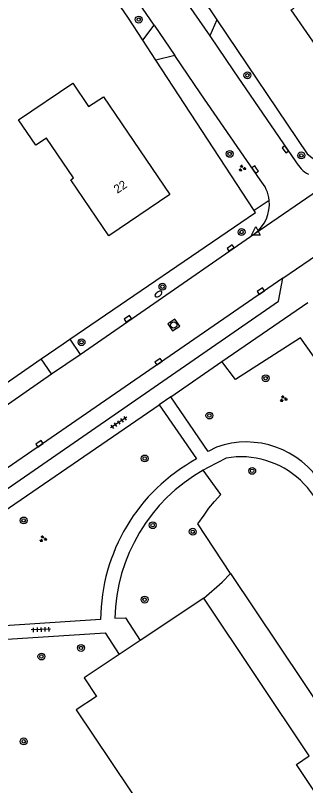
# Model space of a CAD drawing. Extents: x 137999 to 141000, y 397500 to 400501.
# Drawn here: x 138108.9 to 138142.6, y 399681 to 399770.7 of the extents above; entities that cross this region are included whole.
import ezdxf

# ---------------------------------------------------------------- set-up
doc = ezdxf.new("R2010")
doc.units = 0
for name, color, linetype in [('gg-afsc-erfafscheiding', 7, 'Continuous'), ('gg-anno-huisnummerreeks BGT', 7, 'Continuous'), ('gg-bbg-gedigitaliseerde bebouwing', 7, 'Continuous'), ('gg-bbg-hoofdgebouw', 7, 'Continuous'), ('gg-knt-verharding', 7, 'Continuous'), ('gg-knt-verharding nz', 7, 'Continuous'), ('gt-grn-groengrens', 7, 'Continuous'), ('gt-grn-weggrens', 7, 'Continuous'), ('gt-symb-boom', 7, 'Continuous'), ('gt-symb-brandkraan', 7, 'Continuous'), ('gt-symb-groenvak', 7, 'Continuous'), ('gt-symb-kolk', 7, 'Continuous'), ('gt-symb-rioolschacht', 7, 'Continuous'), ('gt-symb-tegel verharding', 7, 'Continuous'), ('gt-symb-waterafsluiter', 7, 'Continuous')]:
    doc.layers.add(name, color=color, linetype=linetype)

# ---------------------------------------------------------------- blocks, each defined once
blk = doc.blocks.new('gt0-BOOM')
at = {"layer": 'gt-symb-boom'}
for radius in [0.4, 0.2]:
    blk.add_circle((0, 0), radius, dxfattribs=at)
blk = doc.blocks.new('gt0-GRVAK')
at = {"layer": 'gt-symb-groenvak'}
for p, q in [((-0.11, 0.189), (-0.228, 0.24)), ((-0.182, 0.153), (0.088, 0.153)), ((-0.091, 0.211), (-0.156, 0.322)), ((-0.047, 0.214), (-0.047, 0.393)), ((-0.004, 0.211), (0.061, 0.322)), ((0.015, 0.189), (0.133, 0.24)), ((0.262, -0.052), (0.197, 0.059)), ((0.305, -0.049), (0.305, 0.13)), ((0.349, -0.052), (0.414, 0.059)), ((-0.245, -0.228), (-0.363, -0.177)), ((-0.318, -0.264), (-0.047, -0.264)), ((-0.226, -0.206), (-0.291, -0.095)), ((-0.183, -0.203), (-0.183, -0.024)), ((-0.139, -0.206), (-0.074, -0.095)), ((-0.12, -0.228), (-0.002, -0.177)), ((0.243, -0.074), (0.125, -0.023)), ((0.17, -0.11), (0.441, -0.11)), ((0.368, -0.074), (0.486, -0.023))]:
    blk.add_line(p, q, dxfattribs=at)
blk = doc.blocks.new('gt0-KOLK')
at = {"layer": 'gt-symb-kolk'}
blk.add_lwpolyline([(0, 0), (0.375, 0), (0.375, 0.4), (-0.375, 0.4), (-0.375, 0), (0, 0)], dxfattribs=at)
blk = doc.blocks.new('gt0-WAFSL')
at = {"layer": 'gt-symb-waterafsluiter'}
for p, q in [((-0.5, -0.333), (0, 0.667)), ((0, 0.667), (0.5, -0.333)), ((0.5, -0.333), (-0.5, -0.333))]:
    blk.add_line(p, q, dxfattribs=at)
blk = doc.blocks.new('gt0-BR')
at = {"layer": 'gt-symb-brandkraan'}
for centre, radius, start, end in [((-0.244, 0), 0.206, 107.56694, 252.43307), ((0.599, -2.664), 3, 106.89205, 107.56694), ((0, -0.691), 0.938, 73.10799, 106.89205), ((-0.599, -2.664), 3, 72.43309, 73.10799), ((0.244, 0), 0.206, 287.56695, 72.43309), ((0.599, 2.664), 3, 252.43307, 253.10797), ((0, 0.691), 0.938, 253.10797, 286.89206), ((-0.599, 2.664), 3, 286.89206, 287.56695)]:
    blk.add_arc(centre, radius, start, end, dxfattribs=at)
blk = doc.blocks.new('gt0-RS')
at = {"layer": 'gt-symb-rioolschacht'}
blk.add_lwpolyline([(-0.5, -0.5), (0.5, -0.5), (0.5, 0.5), (-0.5, 0.5)], close=True, dxfattribs=at)
blk.add_circle((0, 0), 0.375, dxfattribs=at)
blk = doc.blocks.new('gt0-TEG1')
at = {"layer": 'gt-symb-tegel verharding'}
for p, q in [((-1.125, 0), (1.125, 0)), ((-0.9, -0.25), (-0.9, 0.25)), ((-0.45, -0.25), (-0.45, 0.25)), ((0, -0.25), (0, 0.25)), ((0.45, -0.25), (0.45, 0.25)), ((0.9, -0.25), (0.9, 0.25))]:
    blk.add_line(p, q, dxfattribs=at)

msp = doc.modelspace()

# ---------------------------------------------------------------- linework, layer by layer
at = {"layer": 'gg-afsc-erfafscheiding'}
for p, q in [((138129.838, 399773.855), (138132.32, 399770.165)), ((138125.23, 399765.453), (138123.71, 399767.782)), ((138136.65, 399747.964), (138125.23, 399765.453)), ((138114.42, 399732.434), (138115.202, 399732.968)), ((138094.223, 399718.522), (138111.881, 399730.677))]:
    msp.add_line(p, q, dxfattribs=at)
for points in [[(138123.71, 399767.782), (138122.026, 399770.36), (138108.788, 399789.727)], [(138132.32, 399770.165), (138142.811, 399754.577), (138144.078, 399753.549), (138145.144, 399753.657)], [(138115.202, 399732.968), (138136.812, 399747.716), (138136.65, 399747.964)]]:
    msp.add_lwpolyline(points, dxfattribs=at)
at = {"layer": 'gg-bbg-gedigitaliseerde bebouwing'}
msp.add_lwpolyline([(138119.76, 399745), (138115.326, 399751.533), (138115.651, 399751.753), (138112.501, 399756.406), (138111.246, 399755.557), (138109.243, 399758.515), (138115.55, 399762.78)], dxfattribs=at)
at = {"layer": 'gg-bbg-hoofdgebouw'}
for p, q in [((138130.8, 399702.83), (138123.394, 399697.894)), ((138123.394, 399697.894), (138120.929, 399696.252))]:
    msp.add_line(p, q, dxfattribs=at)
for points in [[(138144.92, 399783.07), (138146.91, 399780.15), (138145.43, 399779.14), (138153.1, 399767.97), (138146.42, 399763.4), (138140.97, 399771.32), (138141.3, 399771.54), (138138.94, 399774.99), (138140.5, 399776.1), (138138.69, 399778.81), (138144.92, 399783.07)], [(138115.55, 399762.78), (138117.39, 399760.06), (138119.13, 399761.22), (138126.85, 399749.82), (138119.76, 399745)], [(138161.56, 399653.48), (138141.57, 399683.45), (138143.06, 399684.45), (138130.8, 399702.83)], [(138120.929, 399696.252), (138116.86, 399693.54), (138118.3, 399691.39), (138115.96, 399689.83), (138124.26, 399677.44), (138125.43, 399678.23), (138127.7, 399674.82), (138125.01, 399673.02), (138145.03, 399643.07), (138143.49, 399642.08), (138144.4, 399640.65)]]:
    msp.add_lwpolyline(points, dxfattribs=at)
at = {"layer": 'gg-knt-verharding'}
for p, q in [((138125.03, 399769.546), (138110.435, 399790.856)), ((138123.71, 399767.782), (138125.03, 399769.546)), ((138132.32, 399770.165), (138131.473, 399768.312)), ((138131.473, 399768.312), (138134.244, 399764.22)), ((138127.427, 399766.007), (138125.23, 399765.453)), ((138130.437, 399761.552), (138127.427, 399766.007)), ((138134.244, 399764.22), (138141.501, 399753.639)), ((138137.34, 399751.53), (138130.437, 399761.552)), ((138139.974, 399740.081), (138152.533, 399748.743)), ((138123.97, 399736.45), (138136.711, 399745.281)), ((138132.901, 399730.364), (138142.9, 399737.26)), ((138116.406, 399731.18), (138123.97, 399736.45)), ((138115.202, 399732.968), (138116.406, 399731.18)), ((138111.881, 399730.677), (138114.42, 399732.434)), ((138113.077, 399728.927), (138111.881, 399730.677)), ((138126.95, 399726.26), (138132.901, 399730.364)), ((138102.958, 399721.931), (138113.077, 399728.927)), ((138072.681, 399689.055), (138125.61, 399725.35)), ((138125.61, 399725.35), (138129.93, 399719.03)), ((138118.79, 399700.354), (138107.62, 399699.62))]:
    msp.add_line(p, q, dxfattribs=at)
for points in [[(138080.98, 399696.94), (138139.487, 399737.403), (138139.974, 399740.081)], [(138132.274, 399720.422), (138131.31, 399719.9), (138126.95, 399726.26)], [(138133.4, 399719.13), (138131.293, 399718.047), (138130.713, 399717.729)], [(138120.44, 399700.48), (138121.68, 399700.55), (138123.394, 399697.894)], [(138107.919, 399698.03), (138119.3, 399698.77), (138120.929, 399696.252)]]:
    msp.add_lwpolyline(points, dxfattribs=at)
for centre, radius, start, end in [((138144.823, 399755.496), 3.806, 209.21231, 240.47158), ((138134.155, 399748.692), 4.266, 5.96444, 41.7028), ((138134.158, 399748.695), 4.263, 306.7923, 5.92711), ((138135.708, 399710.622), 10.385, 31.83973, 109.31053), ((138135.135, 399709.214), 10.066, 353.72501, 99.92445), ((138140.261, 399700.207), 21.471, 118.75989, 179.60902), ((138140.79, 399700.044), 20.355, 119.6742, 178.77222)]:
    msp.add_arc(centre, radius, start, end, dxfattribs=at)
at = {"layer": 'gg-knt-verharding nz'}
for p, q in [((138127.748, 399773.755), (138131.473, 399768.312)), ((138125.03, 399769.546), (138127.427, 399766.007)), ((138139.974, 399740.081), (138106.429, 399716.945)), ((138113.077, 399728.927), (138116.406, 399731.18))]:
    msp.add_line(p, q, dxfattribs=at)
at = {"layer": 'gt-grn-groengrens'}
msp.add_line((138138.398, 399749.135), (138136.65, 399747.964), dxfattribs=at)
for points in [[(138148.878, 399728.24), (138146.582, 399726.74), (138142.026, 399733.139), (138134.482, 399728.279), (138132.901, 399730.364)], [(138133.883, 399705.706), (138130.1, 399711.497), (138130.848, 399712.473), (138131.368, 399713.286), (138132.018, 399714.066), (138132.766, 399714.912), (138130.713, 399717.729)], [(138130.8, 399702.83), (138132.943, 399704.671), (138133.883, 399705.706)], [(138133.883, 399705.706), (138164.851, 399659.381), (138179.948, 399669.174)]]:
    msp.add_lwpolyline(points, dxfattribs=at)
at = {"layer": 'gt-grn-weggrens'}
for p, q in [((138136.711, 399745.281), (138146.964, 399752.356)), ((138126.95, 399726.26), (138125.61, 399725.35))]:
    msp.add_line(p, q, dxfattribs=at)

# ---------------------------------------------------------------- block references
at = {"layer": 'gt-symb-boom'}
for p in [(138123.226, 399770.194), (138135.865, 399763.709), (138133.8, 399754.557), (138142.128, 399754.382), (138135.182, 399745.457), (138125.983, 399739.095), (138116.571, 399732.627), (138137.988, 399728.427), (138131.445, 399724.092), (138123.919, 399719.092), (138136.417, 399717.646), (138109.846, 399711.873), (138124.848, 399711.319), (138129.507, 399710.559), (138123.903, 399702.649), (138116.513, 399697.029), (138111.907, 399696.029), (138109.849, 399686.149)]:
    msp.add_blockref('gt0-BOOM', p, dxfattribs=at)
at = {"layer": 'gt-symb-brandkraan', "rotation": -145.88093715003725}
msp.add_blockref('gt0-BR', (138125.519, 399738.23), dxfattribs=at)
at = {"layer": 'gt-symb-groenvak'}
for p in [(138135.249, 399752.886), (138140.043, 399726.041), (138112.087, 399709.728)]:
    msp.add_blockref('gt0-GRVAK', p, dxfattribs=at)
at = {"layer": 'gt-symb-kolk'}
for p, rotation in [((138140.435, 399755.198), 124.40523428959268), ((138136.929, 399752.84), 124.40523428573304), ((138134.026, 399743.444), 34.65893623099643), ((138137.541, 399738.404), 34.6589362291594), ((138122.083, 399735.184), 34.658936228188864), ((138125.648, 399730.199), 34.658936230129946), ((138111.782, 399720.637), 34.6589362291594)]:
    msp.add_blockref('gt0-KOLK', p, dxfattribs=dict(at, rotation=rotation))
at = {"layer": 'gt-symb-rioolschacht', "rotation": 34.65893622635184}
msp.add_blockref('gt0-RS', (138127.291, 399734.633), dxfattribs=at)
at = {"layer": 'gt-symb-tegel verharding'}
for p, rotation in [((138120.882, 399723.274), -146.500599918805), ((138111.853, 399699.171), -177.53533663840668)]:
    msp.add_blockref('gt0-TEG1', p, dxfattribs=dict(at, rotation=rotation))
at = {"layer": 'gt-symb-waterafsluiter'}
msp.add_blockref('gt0-WAFSL', (138136.85, 399745.417), dxfattribs=at)

# ---------------------------------------------------------------- texts
at = {"layer": 'gg-anno-huisnummerreeks BGT'}
msp.add_text('22', height=1, rotation=34.2, dxfattribs=at).set_placement((138120.736, 399749.896))

doc.saveas('drawing.dxf')
